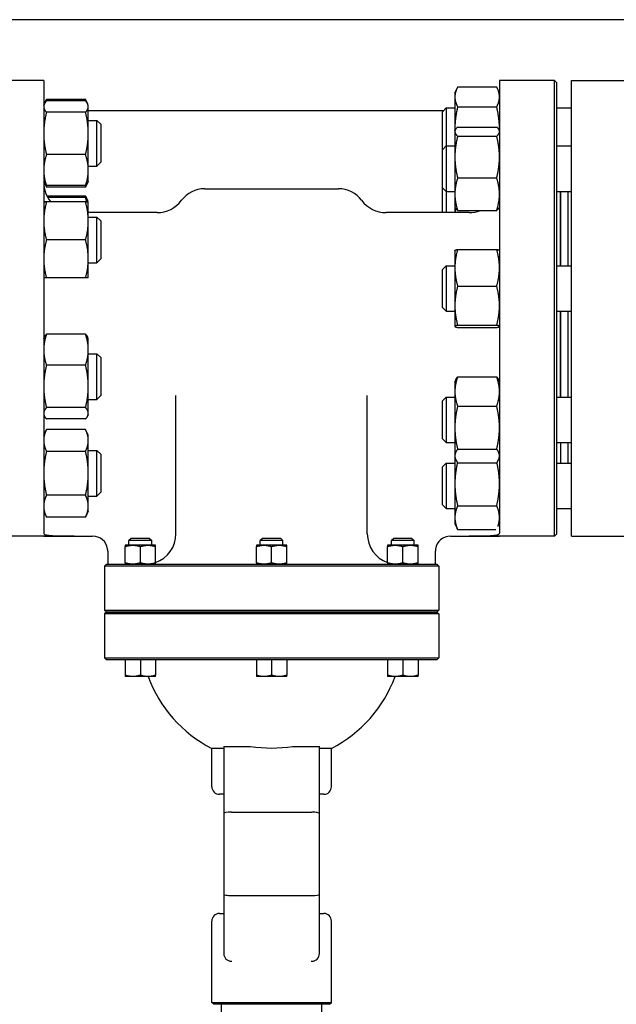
# Model space of a CAD drawing. Header units: inches. Extents: x 18 to 846, y -67 to 561.
# Tile 605 of 656: x 415 to 425, y 527 to 543. Entities that reach past the tile are written whole.
import ezdxf

# ---------------------------------------------------------------- set-up
doc = ezdxf.new("R2010")
doc.units = ezdxf.units.IN
doc.header["$LTSCALE"] = 24
doc.header["$MEASUREMENT"] = 0
doc.layers.add('Visible (ANSI)', color=7, linetype='Continuous', lineweight=30)

msp = doc.modelspace()

# ---------------------------------------------------------------- linework, layer by layer
at = {"layer": 'Visible (ANSI)'}
for p, q in [((475.29874, 542.75673), (400.92843, 542.75673)), ((415.67843, 541.75673), (414.77218, 541.75673)), ((415.67843, 541.75673), (415.67843, 534.30504)), ((422.44443, 541.55359), (422.48009, 541.63007)), ((422.48952, 541.64929), (423.13334, 541.64929)), ((423.17843, 541.55359), (423.14277, 541.63007)), ((423.17843, 541.75673), (423.17843, 534.30504)), ((424.08468, 541.75673), (423.17843, 541.75673)), ((424.08468, 534.25673), (424.08468, 541.75673)), ((424.11593, 541.72548), (424.08468, 541.75673)), ((424.11593, 541.72548), (424.11593, 534.28798)), ((424.36343, 534.25673), (424.36343, 541.75673)), ((424.36343, 541.75673), (425.30343, 541.75673)), ((422.44443, 541.55359), (422.44443, 541.48545)), ((422.44443, 541.48545), (422.44443, 540.96126)), ((415.67843, 541.34794), (415.68871, 541.36999)), ((415.68871, 541.36999), (415.72351, 541.44461)), ((415.72351, 541.44461), (415.72352, 541.44462)), ((416.36734, 541.44462), (415.72352, 541.44462)), ((416.36734, 541.42004), (415.72352, 541.42004)), ((416.36734, 541.44462), (416.36735, 541.44461)), ((416.40215, 541.36999), (416.36735, 541.44461)), ((416.41243, 541.34794), (416.40215, 541.36999)), ((416.41243, 541.32663), (416.41243, 541.34794)), ((416.41243, 540.88468), (416.41243, 541.32663)), ((422.23843, 541.24109), (422.30093, 541.30359)), ((422.30093, 541.30359), (422.30093, 540.67839)), ((422.30093, 541.30359), (422.44443, 541.30359)), ((422.48952, 541.32161), (423.13334, 541.32161)), ((424.11593, 541.30359), (424.36343, 541.30359)), ((416.36734, 541.23323), (415.72352, 541.23323)), ((422.25407, 541.25673), (416.41243, 541.25673)), ((422.23843, 540.61609), (422.23843, 541.24109)), ((416.41243, 541.09794), (416.55343, 541.09794)), ((416.55343, 540.34794), (416.55343, 541.09794)), ((416.61593, 541.03544), (416.55343, 541.09794)), ((416.61593, 541.03544), (416.61593, 540.41044)), ((422.48952, 540.98977), (423.13334, 540.98977)), ((416.41243, 540.28098), (416.41243, 540.88468)), ((422.44443, 540.96126), (422.44443, 540.92839)), ((422.44443, 540.92839), (422.45094, 540.94236)), ((422.44443, 540.92839), (422.44443, 540.91472)), ((422.44443, 540.91472), (422.44443, 540.49648)), ((422.48952, 540.83967), (423.13334, 540.83967)), ((423.17843, 540.92839), (423.17191, 540.94236)), ((422.23843, 540.61589), (422.30093, 540.67839)), ((422.30093, 540.67839), (422.30093, 539.92839)), ((422.30093, 540.67839), (422.44443, 540.67839)), ((424.11593, 540.67839), (424.36343, 540.67839)), ((416.36734, 540.53613), (415.72352, 540.53613)), ((422.23843, 540.61609), (422.23853, 540.61599)), ((422.23843, 539.99089), (422.23843, 540.61589)), ((422.44443, 540.49648), (422.44443, 539.88515)), ((416.41243, 540.34794), (416.55343, 540.34794)), ((416.61593, 540.41044), (416.55343, 540.34794)), ((416.41243, 540.09794), (416.41243, 540.28098)), ((415.67843, 540.09794), (415.68871, 540.07588)), ((415.68871, 540.07588), (415.72351, 540.00126)), ((416.36734, 540.02583), (415.72352, 540.02583)), ((416.40215, 540.07588), (416.36735, 540.00126)), ((416.41243, 540.09794), (416.40215, 540.07588)), ((422.48952, 540.15329), (423.13334, 540.15329)), ((416.36734, 540.00125), (415.72352, 540.00125)), ((416.36734, 539.85058), (415.73497, 539.85058)), ((418.32607, 539.97523), (420.53079, 539.97523)), ((422.23843, 539.58153), (422.23843, 539.99089)), ((422.23843, 539.99089), (422.30093, 539.92839)), ((422.30093, 539.92839), (422.30093, 539.58153)), ((422.30093, 539.92839), (422.44443, 539.92839)), ((422.44443, 539.88515), (422.44443, 539.67839)), ((424.11593, 539.92839), (424.36343, 539.92839)), ((424.17843, 539.92839), (424.17843, 538.70783)), ((424.18343, 539.92839), (424.18343, 538.70783)), ((424.30343, 539.92839), (424.30343, 538.70783)), ((416.36734, 539.75683), (415.72352, 539.75683)), ((416.36734, 539.75681), (415.72352, 539.75681)), ((416.36734, 539.82891), (415.74694, 539.82891)), ((416.40215, 539.77886), (416.38273, 539.8205)), ((416.41243, 539.75682), (416.40215, 539.77886)), ((416.41243, 539.4443), (416.41243, 539.75682)), ((417.54459, 539.58153), (416.41243, 539.58153)), ((422.67843, 539.58153), (421.31226, 539.58153)), ((422.44443, 539.67839), (422.44443, 539.58153)), ((422.44443, 539.67839), (422.45094, 539.66441)), ((422.48952, 539.617), (423.13334, 539.617)), ((423.17843, 539.67839), (423.17191, 539.66441)), ((416.41243, 539.50682), (416.55343, 539.50682)), ((416.41243, 538.8193), (416.41243, 539.4443)), ((416.55343, 538.75682), (416.55343, 539.50682)), ((416.61593, 539.44432), (416.55343, 539.50682)), ((416.61593, 539.44432), (416.61593, 538.81932)), ((416.36734, 539.13179), (415.72352, 539.13179)), ((422.44443, 538.95783), (422.44483, 538.95869)), ((422.44443, 538.95783), (422.44443, 538.6732)), ((422.48952, 538.97584), (423.13334, 538.97584)), ((423.17843, 538.95783), (423.17803, 538.95869)), ((416.41243, 538.50682), (416.41243, 538.8193)), ((416.41243, 538.75682), (416.55343, 538.75682)), ((416.61593, 538.81932), (416.55343, 538.75682)), ((422.23843, 538.64533), (422.30093, 538.70783)), ((422.23843, 538.02033), (422.23843, 538.64533)), ((422.30093, 538.70783), (422.30093, 537.95783)), ((422.30093, 538.70783), (422.44443, 538.70783)), ((422.44443, 538.6732), (422.44443, 538.04905)), ((424.11593, 538.70783), (424.36343, 538.70783)), ((416.36734, 538.50681), (415.72352, 538.50681)), ((422.48952, 538.37055), (423.13334, 538.37055)), ((422.23843, 538.02033), (422.30093, 537.95783)), ((422.30093, 537.95783), (422.44443, 537.95783)), ((422.44443, 538.04905), (422.44443, 537.70869)), ((424.11593, 537.95783), (424.36343, 537.95783)), ((424.17843, 537.95783), (424.17843, 536.54625)), ((424.18343, 537.95783), (424.18343, 536.54625)), ((424.30343, 537.95783), (424.30343, 536.54625)), ((416.36734, 537.57873), (415.72352, 537.57873)), ((422.44443, 537.70869), (422.44443, 537.70783)), ((422.44443, 537.70783), (422.44483, 537.70698)), ((422.48952, 537.72755), (423.13334, 537.72755)), ((422.48952, 537.68983), (423.13334, 537.68983)), ((423.17843, 537.70783), (423.17803, 537.70698)), ((415.67843, 537.50664), (415.68871, 537.52868)), ((416.41243, 537.50664), (416.40215, 537.52868)), ((416.41243, 537.32357), (416.41243, 537.50664)), ((416.41243, 536.71986), (416.41243, 537.32357)), ((416.41243, 537.25664), (416.55343, 537.25664)), ((416.55343, 536.50664), (416.55343, 537.25664)), ((416.61593, 537.19414), (416.55343, 537.25664)), ((416.61593, 537.19414), (416.61593, 536.56914)), ((416.36734, 537.0684), (415.72352, 537.0684)), ((422.44443, 536.79625), (422.45942, 536.8284)), ((422.44443, 536.79625), (422.44443, 536.63569)), ((422.48952, 536.87716), (423.13334, 536.87716)), ((423.17843, 536.79625), (423.16344, 536.8284)), ((416.41243, 536.27793), (416.41243, 536.71986)), ((422.44443, 536.63569), (422.44443, 536.04127)), ((416.41243, 536.50664), (416.55343, 536.50664)), ((416.61593, 536.56914), (416.55343, 536.50664)), ((417.85363, 534.29413), (417.85363, 536.56916)), ((421.00323, 534.29413), (421.00323, 536.56916)), ((422.23843, 536.48375), (422.30093, 536.54625)), ((422.23843, 535.85875), (422.23843, 536.48375)), ((422.30093, 536.54625), (422.30093, 535.79625)), ((422.30093, 536.54625), (422.44443, 536.54625)), ((424.11593, 536.54625), (424.36343, 536.54625)), ((416.36734, 536.37131), (415.72352, 536.37131)), ((422.48952, 536.39422), (423.13334, 536.39422)), ((415.67843, 536.25664), (415.68871, 536.2346)), ((416.36734, 536.18455), (415.72352, 536.18455)), ((416.41243, 536.25664), (416.40215, 536.2346)), ((416.41243, 536.25664), (416.41243, 536.27793)), ((415.67843, 535.91552), (415.72351, 536.0122)), ((415.72351, 536.0122), (415.72352, 536.01221)), ((416.36734, 536.01221), (415.72352, 536.01221)), ((416.36734, 536.01221), (416.36735, 536.0122)), ((416.41243, 535.91552), (416.36735, 536.0122)), ((422.44443, 536.04127), (422.44443, 535.57683)), ((416.41243, 535.83178), (416.41243, 535.91552)), ((416.41243, 535.2905), (416.41243, 535.83178)), ((422.23843, 535.85875), (422.30093, 535.79625)), ((422.30093, 535.79625), (422.44443, 535.79625)), ((424.11593, 535.79625), (424.36343, 535.79625)), ((424.18343, 535.79625), (424.18343, 535.45987)), ((424.30343, 535.79625), (424.30343, 535.45987)), ((416.36734, 535.65135), (415.72352, 535.65135)), ((416.41243, 535.66552), (416.55343, 535.66552)), ((416.55343, 534.91552), (416.55343, 535.66552)), ((416.61593, 535.60302), (416.55343, 535.66552)), ((422.48952, 535.68831), (423.13334, 535.68831)), ((416.61593, 535.60302), (416.61593, 534.97802)), ((422.44443, 535.57683), (422.44443, 535.54625)), ((422.44443, 535.54625), (422.45942, 535.5141)), ((422.44443, 535.54625), (422.44443, 535.11754)), ((423.17843, 535.54625), (423.16344, 535.5141)), ((422.23843, 535.39737), (422.30093, 535.45987)), ((422.23843, 534.77237), (422.23843, 535.39737)), ((422.30093, 535.45987), (422.30093, 534.70987)), ((422.30093, 535.45987), (422.44443, 535.45987)), ((422.48952, 535.46535), (423.13334, 535.46535)), ((424.11593, 535.45987), (424.36343, 535.45987)), ((416.41243, 534.74925), (416.41243, 535.2905)), ((422.44443, 535.11754), (422.44443, 534.56068)), ((416.36734, 534.92966), (415.72352, 534.92966)), ((416.41243, 534.91552), (416.55343, 534.91552)), ((416.61593, 534.97802), (416.55343, 534.91552)), ((415.67843, 534.66552), (415.72351, 534.56885)), ((416.41243, 534.66552), (416.36735, 534.56885)), ((416.41243, 534.66552), (416.41243, 534.74925)), ((422.23843, 534.77237), (422.30093, 534.70987)), ((422.30093, 534.70987), (422.44443, 534.70987)), ((422.48952, 534.75719), (423.13334, 534.75719)), ((424.11593, 534.70987), (424.36343, 534.70987)), ((416.36734, 534.56884), (415.72352, 534.56884)), ((422.44443, 534.56068), (422.44443, 534.45987)), ((422.44443, 534.45987), (422.48009, 534.38339)), ((422.48952, 534.36417), (423.11913, 534.36417)), ((415.67843, 534.25673), (414.77218, 534.25673)), ((416.17843, 534.25806), (415.67843, 534.25806)), ((415.67843, 534.25806), (415.67843, 534.25673)), ((415.67843, 534.25673), (416.48343, 534.25673)), ((417.11873, 534.21933), (417.08148, 534.18208)), ((417.45648, 534.18208), (417.08148, 534.18208)), ((417.08148, 534.10663), (417.08148, 534.18208)), ((417.41923, 534.21933), (417.11873, 534.21933)), ((417.41923, 534.21933), (417.45648, 534.18208)), ((417.45648, 534.10663), (417.45648, 534.18208)), ((419.27818, 534.21933), (419.24093, 534.18208)), ((419.61593, 534.18208), (419.24093, 534.18208)), ((419.24093, 534.10663), (419.24093, 534.18208)), ((419.57868, 534.21933), (419.27818, 534.21933)), ((419.57868, 534.21933), (419.61593, 534.18208)), ((419.61593, 534.10663), (419.61593, 534.18208)), ((421.43763, 534.21933), (421.40038, 534.18208)), ((421.77538, 534.18208), (421.40038, 534.18208)), ((421.40038, 534.10663), (421.40038, 534.18208)), ((421.73813, 534.21933), (421.43763, 534.21933)), ((421.73813, 534.21933), (421.77538, 534.18208)), ((421.77538, 534.10663), (421.77538, 534.18208)), ((422.37343, 534.25673), (423.17843, 534.25673)), ((423.17843, 534.25806), (422.67843, 534.25806)), ((423.17843, 534.25673), (423.17843, 534.25806)), ((424.08468, 534.25673), (423.17843, 534.25673)), ((424.11593, 534.28798), (424.08468, 534.25673)), ((424.36343, 534.25673), (425.30343, 534.25673)), ((417.14398, 534.10663), (417.01898, 534.10663)), ((417.01898, 533.81646), (417.01898, 534.0843)), ((417.39398, 534.10663), (417.14398, 534.10663)), ((417.26898, 533.81646), (417.26898, 534.0843)), ((417.51898, 534.10663), (417.39398, 534.10663)), ((417.51898, 533.81646), (417.51898, 534.0843)), ((419.30343, 534.10663), (419.17843, 534.10663)), ((419.17843, 533.81646), (419.17843, 534.0843)), ((419.55343, 534.10663), (419.30343, 534.10663)), ((419.42843, 533.81646), (419.42843, 534.0843)), ((419.67843, 534.10663), (419.55343, 534.10663)), ((419.67843, 533.81646), (419.67843, 534.0843)), ((421.46288, 534.10663), (421.33788, 534.10663)), ((421.33788, 533.81646), (421.33788, 534.0843)), ((421.71288, 534.10663), (421.46288, 534.10663)), ((421.58788, 533.81646), (421.58788, 534.0843)), ((421.83788, 534.10663), (421.71288, 534.10663)), ((421.83788, 533.81646), (421.83788, 534.0843)), ((416.73343, 534.00673), (416.73343, 533.79413)), ((422.12343, 533.79413), (422.12343, 534.00673)), ((416.70968, 533.79413), (416.67843, 533.76288)), ((416.74165, 533.76288), (416.67843, 533.76288)), ((416.67843, 533.76288), (416.67843, 533.03798)), ((416.70968, 533.79413), (416.77277, 533.79413)), ((418.29105, 533.76288), (416.74165, 533.76288)), ((416.77277, 533.79413), (418.29422, 533.79413)), ((420.5658, 533.76288), (418.29105, 533.76288)), ((418.29422, 533.79413), (420.56264, 533.79413)), ((420.56264, 533.79413), (422.08409, 533.79413)), ((422.11521, 533.76288), (420.5658, 533.76288)), ((422.08409, 533.79413), (422.14718, 533.79413)), ((422.17843, 533.76288), (422.11521, 533.76288)), ((422.14718, 533.79413), (422.17843, 533.76288)), ((422.17843, 533.76288), (422.17843, 533.03798)), ((416.67843, 533.03798), (416.74165, 533.03798)), ((416.70968, 533.00673), (416.67843, 533.03798)), ((416.70968, 533.00673), (416.67843, 532.97548)), ((416.74165, 532.97548), (416.67843, 532.97548)), ((416.67843, 532.97548), (416.67843, 532.25058)), ((416.77277, 533.00673), (416.70968, 533.00673)), ((416.70968, 533.00673), (416.77277, 533.00673)), ((416.74165, 533.03798), (418.29105, 533.03798)), ((418.29105, 532.97548), (416.74165, 532.97548)), ((418.29422, 533.00673), (416.77277, 533.00673)), ((416.77277, 533.00673), (418.29422, 533.00673)), ((418.29105, 533.03798), (420.5658, 533.03798)), ((420.5658, 532.97548), (418.29105, 532.97548)), ((420.56264, 533.00673), (418.29422, 533.00673)), ((418.29422, 533.00673), (420.56264, 533.00673)), ((422.08409, 533.00673), (420.56264, 533.00673)), ((420.56264, 533.00673), (422.08409, 533.00673)), ((420.5658, 533.03798), (422.11521, 533.03798)), ((422.11521, 532.97548), (420.5658, 532.97548)), ((422.14718, 533.00673), (422.08409, 533.00673)), ((422.08409, 533.00673), (422.14718, 533.00673)), ((422.11521, 533.03798), (422.17843, 533.03798)), ((422.17843, 532.97548), (422.11521, 532.97548)), ((422.14718, 533.00673), (422.17843, 533.03798)), ((422.14718, 533.00673), (422.17843, 532.97548)), ((422.17843, 532.97548), (422.17843, 532.25058)), ((416.67843, 532.25058), (416.74165, 532.25058)), ((416.70968, 532.21933), (416.67843, 532.25058)), ((416.74165, 532.25058), (418.29105, 532.25058)), ((418.29105, 532.25058), (420.5658, 532.25058)), ((420.5658, 532.25058), (422.11521, 532.25058)), ((422.11521, 532.25058), (422.17843, 532.25058)), ((422.14718, 532.21933), (422.17843, 532.25058)), ((416.77277, 532.21933), (416.70968, 532.21933)), ((418.29422, 532.21933), (416.77277, 532.21933)), ((417.01898, 532.21933), (417.01898, 531.96666)), ((417.26898, 532.21933), (417.26898, 531.96666)), ((417.51898, 532.21933), (417.51898, 531.96666)), ((420.56264, 532.21933), (418.29422, 532.21933)), ((419.17843, 532.21933), (419.17843, 531.96666)), ((419.42843, 532.21933), (419.42843, 531.96666)), ((419.67843, 532.21933), (419.67843, 531.96666)), ((422.08409, 532.21933), (420.56264, 532.21933)), ((421.33788, 532.21933), (421.33788, 531.96666)), ((421.58788, 532.21933), (421.58788, 531.96666)), ((421.83788, 532.21933), (421.83788, 531.96666)), ((422.14718, 532.21933), (422.08409, 532.21933)), ((417.14398, 531.94433), (417.01898, 531.94433)), ((417.39398, 531.94433), (417.14398, 531.94433)), ((417.51898, 531.94433), (417.39398, 531.94433)), ((419.30343, 531.94433), (419.17843, 531.94433)), ((419.55343, 531.94433), (419.30343, 531.94433)), ((419.67843, 531.94433), (419.55343, 531.94433)), ((421.46288, 531.94433), (421.33788, 531.94433)), ((421.71288, 531.94433), (421.46288, 531.94433)), ((421.83788, 531.94433), (421.71288, 531.94433)), ((418.64103, 530.79413), (418.76603, 530.79413)), ((418.64103, 530.79413), (418.64103, 529.69041)), ((418.76603, 530.79413), (419.0835, 530.79413)), ((419.77336, 530.79413), (420.09083, 530.79413)), ((420.09083, 530.79413), (420.21583, 530.79413)), ((420.21583, 529.69041), (420.21583, 530.79413)), ((418.64103, 530.76304), (418.44418, 530.76304)), ((418.44418, 530.13173), (418.44418, 530.76304)), ((420.41268, 530.76304), (420.21583, 530.76304)), ((420.41268, 530.13173), (420.41268, 530.76304)), ((418.64103, 530.00673), (418.56918, 530.00673)), ((420.28768, 530.00673), (420.21583, 530.00673)), ((418.64103, 529.69041), (418.64103, 528.36242)), ((418.76603, 529.71245), (420.09083, 529.71245)), ((420.21583, 528.36242), (420.21583, 529.69041)), ((418.64103, 528.36242), (418.64103, 527.3837)), ((418.76603, 528.34038), (420.09083, 528.34038)), ((420.21583, 527.3837), (420.21583, 528.36242)), ((418.56918, 528.0461), (418.64103, 528.0461)), ((420.21583, 528.0461), (420.28768, 528.0461)), ((418.44418, 526.58129), (418.44418, 527.9211)), ((420.41268, 526.58129), (420.41268, 527.9211)), ((418.76603, 527.2587), (418.7755, 527.2587)), ((420.08136, 527.2587), (420.09083, 527.2587)), ((418.44418, 526.58129), (420.41268, 526.58129)), ((418.47543, 526.55004), (418.44418, 526.58129)), ((420.38143, 526.55004), (420.41268, 526.58129)), ((420.38143, 526.55004), (418.47543, 526.55004)), ((418.60166, 525.99886), (418.60166, 526.55004)), ((420.2552, 525.99886), (420.2552, 526.55004))]:
    msp.add_line(p, q, dxfattribs=at)
for centre, radius, start, end in [((416.17843, 540.08153), 0.5, 180, 220.496535), ((418.32607, 539.50279), 0.47244, 90, 143.477266), ((420.53079, 539.50279), 0.47244, 36.522734, 90), ((417.54459, 540.08153), 0.5, 270, 323.477266), ((421.31226, 540.08153), 0.5, 216.522734, 270), ((422.67843, 540.08153), 0.5, 270, 291.711442), ((416.48343, 534.00673), 0.25, 8.604112, 90), ((417.35363, 534.29413), 0.5, 289.311794, 0), ((421.50323, 534.29413), 0.5, 180, 250.688206), ((422.37343, 534.00673), 0.25, 90, 171.395888), ((419.42843, 532.69177), 2.16535, 200.192895, 242.964308), ((419.42843, 532.69177), 2.16535, 297.035692, 339.807105), ((418.56918, 530.13173), 0.125, 180, 270), ((420.28768, 530.13173), 0.125, 270, 0), ((418.56918, 527.9211), 0.125, 90, 180), ((420.28768, 527.9211), 0.125, 0, 90), ((418.76603, 527.3837), 0.125, 180, 270), ((420.09083, 527.3837), 0.125, 270, 0)]:
    msp.add_arc(centre, radius, start, end, dxfattribs=at)
for centre, major_axis, ratio, start_param, end_param in [((419.42843, 532.78612), (2.14771, 0), 0.93969262, 4.55108575, 4.87369221), ((418.76603, 529.69041), (0.125, 0), 0.17632698, 1.57079633, 3.14159265), ((420.09083, 529.69041), (-0.125, 0), 0.17632698, 3.14159265, 4.71238898), ((418.76603, 528.36242), (-0.125, 0), 0.17632698, 0, 1.57079633), ((420.09083, 528.36242), (-0.125, 0), 0.17632698, 1.57079633, 3.14159265)]:
    msp.add_ellipse(centre, major_axis=major_axis, ratio=ratio, start_param=start_param, end_param=end_param, dxfattribs=at)
for points, weights in [([(422.48952, 541.64929), (422.44443, 541.56149), (422.44443, 541.48545)], [1, 1.0379548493, 1]), ([(423.17843, 541.48545), (423.17843, 541.56149), (423.13334, 541.64929)], [1, 1.0379548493, 1]), ([(422.44443, 541.48545), (422.44443, 541.40941), (422.48952, 541.32161)], [1, 1.0379548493, 1]), ([(423.13334, 541.32161), (423.17843, 541.40941), (423.17843, 541.48545)], [1, 1.0379548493, 1]), ([(415.72352, 541.42004), (415.67843, 541.36998), (415.67843, 541.32663)], [1, 1.0379548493, 1]), ([(415.67843, 541.32663), (415.67843, 541.28328), (415.72352, 541.23323)], [1, 1.0379548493, 1]), ([(415.72352, 541.44462), (415.71125, 541.41832), (415.70245, 541.39365)], [1, 1.01004922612, 1.01477702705]), ([(416.38841, 541.39365), (416.37961, 541.41832), (416.36734, 541.44462)], [1.01477702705, 1.01004922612, 1]), ([(416.41243, 541.32663), (416.41243, 541.36998), (416.36734, 541.42004)], [1, 1.0379548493, 1]), ([(416.36734, 541.23323), (416.41243, 541.28328), (416.41243, 541.32663)], [1, 1.0379548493, 1]), ([(422.48952, 541.32161), (422.44443, 541.1285), (422.44443, 540.96126)], [1, 1.0379548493, 1]), ([(423.17843, 540.96126), (423.17843, 541.1285), (423.13334, 541.32161)], [1, 1.0379548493, 1]), ([(415.72352, 541.23323), (415.67843, 541.04644), (415.67843, 540.88468)], [1, 1.0379548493, 1]), ([(416.41243, 540.88468), (416.41243, 541.04644), (416.36734, 541.23323)], [1, 1.0379548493, 1]), ([(422.48952, 540.98977), (422.44443, 540.94955), (422.44443, 540.91472)], [1, 1.0379548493, 1]), ([(423.17843, 540.91472), (423.17843, 540.94955), (423.13334, 540.98977)], [1, 1.0379548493, 1]), ([(415.67843, 540.88468), (415.67843, 540.72291), (415.72352, 540.53613)], [1, 1.0379548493, 1]), ([(416.36734, 540.53613), (416.41243, 540.72291), (416.41243, 540.88468)], [1, 1.0379548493, 1]), ([(422.44443, 540.96126), (422.44443, 540.94524), (422.44481, 540.92921)], [1, 1.003513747, 1.00637690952]), ([(422.44443, 540.91472), (422.44443, 540.87989), (422.48952, 540.83967)], [1, 1.0379548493, 1]), ([(422.48952, 540.83967), (422.44443, 540.65576), (422.44443, 540.49648)], [1, 1.0379548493, 1]), ([(423.13334, 540.83967), (423.17843, 540.87989), (423.17843, 540.91472)], [1, 1.0379548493, 1]), ([(423.17843, 540.49648), (423.17843, 540.65576), (423.13334, 540.83967)], [1, 1.0379548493, 1]), ([(423.17804, 540.92921), (423.17843, 540.94524), (423.17843, 540.96126)], [1.00637690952, 1.003513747, 1]), ([(415.72352, 540.53613), (415.67843, 540.39939), (415.67843, 540.28098)], [1, 1.0379548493, 1]), ([(416.41243, 540.28098), (416.41243, 540.39939), (416.36734, 540.53613)], [1, 1.0379548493, 1]), ([(422.44443, 540.49648), (422.44443, 540.33721), (422.48952, 540.15329)], [1, 1.0379548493, 1]), ([(423.13334, 540.15329), (423.17843, 540.33721), (423.17843, 540.49648)], [1, 1.0379548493, 1]), ([(415.67843, 540.28098), (415.67843, 540.16257), (415.72352, 540.02583)], [1, 1.0379548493, 1]), ([(416.36734, 540.02583), (416.41243, 540.16257), (416.41243, 540.28098)], [1, 1.0379548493, 1]), ([(415.72352, 540.02583), (415.69975, 540.05222), (415.68871, 540.07588)], [1, 1.01965700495, 1.01895308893]), ([(415.70244, 540.05223), (415.71124, 540.02756), (415.72352, 540.00125)], [1.01477953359, 1.01005189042, 1]), ([(416.40215, 540.07588), (416.39111, 540.05222), (416.36734, 540.02583)], [1.01895308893, 1.01965700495, 1]), ([(416.36734, 540.00125), (416.37961, 540.02756), (416.38842, 540.05223)], [1, 1.01005189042, 1.01477953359]), ([(422.48952, 540.15329), (422.44443, 540.00959), (422.44443, 539.88515)], [1, 1.0379548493, 1]), ([(423.17843, 539.88515), (423.17843, 540.00959), (423.13334, 540.15329)], [1, 1.0379548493, 1]), ([(416.36734, 539.85058), (416.37589, 539.83519), (416.38273, 539.8205)], [1, 1.00697791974, 1.01139008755]), ([(416.38208, 539.81123), (416.37548, 539.83046), (416.36734, 539.85058)], [1.01096558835, 1.00664681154, 1]), ([(422.44443, 539.88515), (422.44443, 539.7607), (422.48952, 539.617)], [1, 1.0379548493, 1]), ([(423.13334, 539.617), (423.17843, 539.7607), (423.17843, 539.88515)], [1, 1.0379548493, 1]), ([(415.72352, 539.75683), (415.67843, 539.75683), (415.67843, 539.75682)], [1, 1.0379548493, 1]), ([(415.67843, 539.75682), (415.67843, 539.75681), (415.72352, 539.75681)], [1, 1.0379548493, 1]), ([(415.72352, 539.75681), (415.67843, 539.58934), (415.67843, 539.4443)], [1, 1.0379548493, 1]), ([(416.36734, 539.82891), (416.39112, 539.80252), (416.40215, 539.77886)], [1, 1.01966212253, 1.01895272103]), ([(416.38841, 539.75683), (416.37961, 539.7917), (416.36734, 539.82891)], [1.01477702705, 1.01004922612, 1]), ([(416.41243, 539.75682), (416.41243, 539.75683), (416.36734, 539.75683)], [1, 1.0379548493, 1]), ([(416.36734, 539.75681), (416.41243, 539.75681), (416.41243, 539.75682)], [1, 1.0379548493, 1]), ([(416.41243, 539.4443), (416.41243, 539.58934), (416.36734, 539.75681)], [1, 1.0379548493, 1]), ([(422.4449, 539.67737), (422.44619, 539.62995), (422.45101, 539.58153)], [1.00700181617, 1.01552799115, 1.01798385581]), ([(422.48952, 539.617), (422.46133, 539.64215), (422.45094, 539.66441)], [1, 1.02339782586, 1.017947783]), ([(423.17191, 539.66441), (423.16153, 539.64215), (423.13334, 539.617)], [1.017947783, 1.02339782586, 1]), ([(415.67843, 539.4443), (415.67843, 539.29927), (415.72352, 539.13179)], [1, 1.0379548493, 1]), ([(416.36734, 539.13179), (416.41243, 539.29927), (416.41243, 539.4443)], [1, 1.0379548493, 1]), ([(415.72352, 539.13179), (415.67843, 538.96433), (415.67843, 538.8193)], [1, 1.0379548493, 1]), ([(416.41243, 538.8193), (416.41243, 538.96433), (416.36734, 539.13179)], [1, 1.0379548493, 1]), ([(422.48952, 538.97584), (422.44443, 538.81365), (422.44443, 538.6732)], [1, 1.0379548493, 1]), ([(422.44483, 538.95869), (422.44854, 538.96665), (422.48952, 538.97584)], [1.00648758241, 1.03437304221, 1]), ([(423.13334, 538.97584), (423.17432, 538.96665), (423.17803, 538.95869)], [1, 1.03437304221, 1.00648758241]), ([(423.17843, 538.6732), (423.17843, 538.81365), (423.13334, 538.97584)], [1, 1.0379548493, 1]), ([(415.67843, 538.8193), (415.67843, 538.67427), (415.72352, 538.50681)], [1, 1.0379548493, 1]), ([(416.36734, 538.50681), (416.41243, 538.67427), (416.41243, 538.8193)], [1, 1.0379548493, 1]), ([(422.44443, 538.6732), (422.44443, 538.53274), (422.48952, 538.37055)], [1, 1.0379548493, 1]), ([(423.13334, 538.37055), (423.17843, 538.53274), (423.17843, 538.6732)], [1, 1.0379548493, 1]), ([(415.72352, 538.50681), (415.67843, 538.50681), (415.67843, 538.50682)], [1, 1.03795242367, 1.00000485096]), ([(416.41243, 538.50682), (416.41243, 538.50681), (416.36734, 538.50681)], [1.00000485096, 1.03795242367, 1]), ([(422.48952, 538.37055), (422.44443, 538.19826), (422.44443, 538.04905)], [1, 1.0379548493, 1]), ([(423.17843, 538.04905), (423.17843, 538.19826), (423.13334, 538.37055)], [1, 1.0379548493, 1]), ([(422.44443, 538.04905), (422.44443, 537.89984), (422.48952, 537.72755)], [1, 1.0379548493, 1]), ([(423.13334, 537.72755), (423.17843, 537.89984), (423.17843, 538.04905)], [1, 1.0379548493, 1]), ([(415.72352, 537.57873), (415.67843, 537.44199), (415.67843, 537.32357)], [1, 1.0379548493, 1]), ([(415.68871, 537.52868), (415.69974, 537.55234), (415.72352, 537.57873)], [1.01895272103, 1.01966212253, 1]), ([(416.41243, 537.32357), (416.41243, 537.44199), (416.36734, 537.57873)], [1, 1.0379548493, 1]), ([(416.36734, 537.57873), (416.39112, 537.55234), (416.40215, 537.52868)], [1, 1.01966212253, 1.01895272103]), ([(422.48952, 537.72755), (422.44443, 537.71744), (422.44443, 537.70869)], [1, 1.0379548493, 1]), ([(422.44443, 537.70869), (422.44443, 537.69993), (422.48952, 537.68983)], [1, 1.0379548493, 1]), ([(423.17843, 537.70869), (423.17843, 537.71744), (423.13334, 537.72755)], [1, 1.0379548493, 1]), ([(423.13334, 537.68983), (423.17843, 537.69993), (423.17843, 537.70869)], [1, 1.0379548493, 1]), ([(415.67843, 537.32357), (415.67843, 537.20515), (415.72352, 537.0684)], [1, 1.0379548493, 1]), ([(416.36734, 537.0684), (416.41243, 537.20515), (416.41243, 537.32357)], [1, 1.0379548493, 1]), ([(415.72352, 537.0684), (415.67843, 536.88162), (415.67843, 536.71986)], [1, 1.0379548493, 1]), ([(416.41243, 536.71986), (416.41243, 536.88162), (416.36734, 537.0684)], [1, 1.0379548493, 1]), ([(422.48952, 536.87716), (422.44443, 536.74776), (422.44443, 536.63569)], [1, 1.0379548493, 1]), ([(422.45942, 536.8284), (422.47026, 536.85164), (422.48952, 536.87716)], [1.0184677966, 1.01586753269, 1]), ([(423.13334, 536.87716), (423.1526, 536.85164), (423.16344, 536.8284)], [1, 1.01586753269, 1.0184677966]), ([(423.17843, 536.63569), (423.17843, 536.74776), (423.13334, 536.87716)], [1, 1.0379548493, 1]), ([(415.67843, 536.71986), (415.67843, 536.5581), (415.72352, 536.37131)], [1, 1.0379548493, 1]), ([(416.36734, 536.37131), (416.41243, 536.5581), (416.41243, 536.71986)], [1, 1.0379548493, 1]), ([(422.44443, 536.63569), (422.44443, 536.52362), (422.48952, 536.39422)], [1, 1.0379548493, 1]), ([(423.13334, 536.39422), (423.17843, 536.52362), (423.17843, 536.63569)], [1, 1.0379548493, 1]), ([(415.72352, 536.37131), (415.67843, 536.32127), (415.67843, 536.27793)], [1, 1.0379548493, 1]), ([(416.41243, 536.27793), (416.41243, 536.32127), (416.36734, 536.37131)], [1, 1.0379548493, 1]), ([(422.48952, 536.39422), (422.44443, 536.20507), (422.44443, 536.04127)], [1, 1.0379548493, 1]), ([(423.17843, 536.04127), (423.17843, 536.20507), (423.13334, 536.39422)], [1, 1.0379548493, 1]), ([(415.67843, 536.27793), (415.67843, 536.23459), (415.72352, 536.18455)], [1, 1.0379548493, 1]), ([(416.36734, 536.18455), (416.41243, 536.23459), (416.41243, 536.27793)], [1, 1.0379548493, 1]), ([(415.72352, 536.01221), (415.67843, 535.91552), (415.67843, 535.83178)], [1, 1.0379548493, 1]), ([(416.41243, 535.83178), (416.41243, 535.91552), (416.36734, 536.01221)], [1, 1.0379548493, 1]), ([(422.44443, 536.04127), (422.44443, 535.87746), (422.48952, 535.68831)], [1, 1.0379548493, 1]), ([(423.13334, 535.68831), (423.17843, 535.87746), (423.17843, 536.04127)], [1, 1.0379548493, 1]), ([(415.67843, 535.83178), (415.67843, 535.74804), (415.72352, 535.65135)], [1, 1.0379548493, 1]), ([(416.36734, 535.65135), (416.41243, 535.74804), (416.41243, 535.83178)], [1, 1.0379548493, 1]), ([(415.72352, 535.65135), (415.67843, 535.45797), (415.67843, 535.2905)], [1, 1.0379548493, 1]), ([(416.41243, 535.2905), (416.41243, 535.45797), (416.36734, 535.65135)], [1, 1.0379548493, 1]), ([(422.48952, 535.68831), (422.44443, 535.62857), (422.44443, 535.57683)], [1, 1.0379548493, 1]), ([(423.17843, 535.57683), (423.17843, 535.62857), (423.13334, 535.68831)], [1, 1.0379548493, 1]), ([(422.44443, 535.57683), (422.44443, 535.52509), (422.48952, 535.46535)], [1, 1.0379548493, 1]), ([(423.13334, 535.46535), (423.17843, 535.52509), (423.17843, 535.57683)], [1, 1.0379548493, 1]), ([(422.4873, 535.46831), (422.44443, 535.28091), (422.44443, 535.11754)], [1.0017781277, 1.03704392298, 1]), ([(423.17843, 535.11754), (423.17843, 535.28091), (423.13556, 535.46831)], [1, 1.03704392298, 1.0017781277]), ([(415.67843, 535.2905), (415.67843, 535.12303), (415.72352, 534.92966)], [1, 1.0379548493, 1]), ([(416.36734, 534.92966), (416.41243, 535.12303), (416.41243, 535.2905)], [1, 1.0379548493, 1]), ([(422.44443, 535.11754), (422.44443, 534.9503), (422.48952, 534.75719)], [1, 1.0379548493, 1]), ([(423.13334, 534.75719), (423.17843, 534.9503), (423.17843, 535.11754)], [1, 1.0379548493, 1]), ([(415.72352, 534.92966), (415.67843, 534.83298), (415.67843, 534.74925)], [1, 1.0379548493, 1]), ([(416.41243, 534.74925), (416.41243, 534.83298), (416.36734, 534.92966)], [1, 1.0379548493, 1]), ([(415.67843, 534.74925), (415.67843, 534.66552), (415.72352, 534.56884)], [1, 1.0379548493, 1]), ([(416.36734, 534.56884), (416.41243, 534.66552), (416.41243, 534.74925)], [1, 1.0379548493, 1]), ([(422.48952, 534.75719), (422.44443, 534.65188), (422.44443, 534.56068)], [1, 1.0379548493, 1]), ([(423.17843, 534.56068), (423.17843, 534.65188), (423.13334, 534.75719)], [1, 1.0379548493, 1]), ([(422.44443, 534.56068), (422.44443, 534.46948), (422.48952, 534.36417)], [1, 1.0379548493, 1]), ([(423.15288, 534.41507), (423.17843, 534.49093), (423.17843, 534.56068)], [1.01392397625, 1.02877035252, 1]), ([(422.48952, 534.36417), (422.48451, 534.37392), (422.48009, 534.38339)], [1, 1.00407640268, 1.00727718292]), ([(417.01898, 534.10663), (417.01898, 534.10663), (417.01898, 534.0843)], [1, 1.04314139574, 1.01001874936]), ([(417.01898, 534.0843), (417.08597, 534.10663), (417.14398, 534.10663)], [1.01001874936, 1.04314139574, 1]), ([(417.14398, 534.10663), (417.20199, 534.10663), (417.26898, 534.0843)], [1, 1.04314139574, 1.01001874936]), ([(417.26898, 534.0843), (417.33597, 534.10663), (417.39398, 534.10663)], [1.01001874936, 1.04314139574, 1]), ([(417.39398, 534.10663), (417.45199, 534.10663), (417.51898, 534.0843)], [1, 1.04314139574, 1.01001874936]), ([(417.51898, 534.0843), (417.51898, 534.10663), (417.51898, 534.10663)], [1.01001874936, 1.04314139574, 1]), ([(419.17843, 534.10663), (419.17843, 534.10663), (419.17843, 534.0843)], [1, 1.04314139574, 1.01001874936]), ([(419.17843, 534.0843), (419.24542, 534.10663), (419.30343, 534.10663)], [1.01001874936, 1.04314139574, 1]), ([(419.30343, 534.10663), (419.36144, 534.10663), (419.42843, 534.0843)], [1, 1.04314139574, 1.01001874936]), ([(419.42843, 534.0843), (419.49542, 534.10663), (419.55343, 534.10663)], [1.01001874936, 1.04314139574, 1]), ([(419.55343, 534.10663), (419.61144, 534.10663), (419.67843, 534.0843)], [1, 1.04314139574, 1.01001874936]), ([(419.67843, 534.0843), (419.67843, 534.10663), (419.67843, 534.10663)], [1.01001874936, 1.04314139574, 1]), ([(421.33788, 534.10663), (421.33788, 534.10663), (421.33788, 534.0843)], [1, 1.04314139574, 1.01001874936]), ([(421.33788, 534.0843), (421.40486, 534.10663), (421.46288, 534.10663)], [1.01001874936, 1.04314139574, 1]), ([(421.46288, 534.10663), (421.52089, 534.10663), (421.58788, 534.0843)], [1, 1.04314139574, 1.01001874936]), ([(421.58788, 534.0843), (421.65486, 534.10663), (421.71288, 534.10663)], [1.01001874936, 1.04314139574, 1]), ([(421.71288, 534.10663), (421.77089, 534.10663), (421.83788, 534.0843)], [1, 1.04314139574, 1.01001874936]), ([(421.83788, 534.0843), (421.83788, 534.10663), (421.83788, 534.10663)], [1.01001874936, 1.04314139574, 1]), ([(417.14398, 533.79413), (417.08597, 533.79413), (417.01898, 533.81646)], [1, 1.04314139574, 1.01001874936]), ([(417.01898, 533.81646), (417.01898, 533.79413), (417.01898, 533.79413)], [1.01001874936, 1.04314139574, 1]), ([(417.26898, 533.81646), (417.20199, 533.79413), (417.14398, 533.79413)], [1.01001874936, 1.04314139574, 1]), ([(417.39398, 533.79413), (417.33597, 533.79413), (417.26898, 533.81646)], [1, 1.04314139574, 1.01001874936]), ([(417.51898, 533.81646), (417.45199, 533.79413), (417.39398, 533.79413)], [1.01001874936, 1.04314139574, 1]), ([(417.51898, 533.79974), (417.51898, 533.80522), (417.51898, 533.81646)], [1.02411989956, 1.0264275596, 1.01001874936]), ([(419.30343, 533.79413), (419.24542, 533.79413), (419.17843, 533.81646)], [1, 1.04314139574, 1.01001874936]), ([(419.17843, 533.81646), (419.17843, 533.79413), (419.17843, 533.79413)], [1.01001874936, 1.04314139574, 1]), ([(419.42843, 533.81646), (419.36144, 533.79413), (419.30343, 533.79413)], [1.01001874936, 1.04314139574, 1]), ([(419.55343, 533.79413), (419.49542, 533.79413), (419.42843, 533.81646)], [1, 1.04314139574, 1.01001874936]), ([(419.67843, 533.81646), (419.61144, 533.79413), (419.55343, 533.79413)], [1.01001874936, 1.04314139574, 1]), ([(419.67843, 533.79413), (419.67843, 533.79413), (419.67843, 533.81646)], [1, 1.04314139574, 1.01001874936]), ([(421.46288, 533.79413), (421.40486, 533.79413), (421.33788, 533.81646)], [1, 1.04314139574, 1.01001874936]), ([(421.33788, 533.81646), (421.33788, 533.80522), (421.33788, 533.79974)], [1.01001874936, 1.0264275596, 1.02411989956]), ([(421.58788, 533.81646), (421.52089, 533.79413), (421.46288, 533.79413)], [1.01001874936, 1.04314139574, 1]), ([(421.71288, 533.79413), (421.65486, 533.79413), (421.58788, 533.81646)], [1, 1.04314139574, 1.01001874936]), ([(421.83788, 533.81646), (421.77089, 533.79413), (421.71288, 533.79413)], [1.01001874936, 1.04314139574, 1]), ([(421.83788, 533.79413), (421.83788, 533.79413), (421.83788, 533.81646)], [1, 1.04314139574, 1.01001874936]), ([(417.14398, 531.94433), (417.08597, 531.94433), (417.01898, 531.96666)], [1, 1.04314139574, 1.01001874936]), ([(417.01898, 531.96666), (417.01898, 531.94433), (417.01898, 531.94433)], [1.01001874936, 1.04314139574, 1]), ([(417.26898, 531.96666), (417.20199, 531.94433), (417.14398, 531.94433)], [1.01001874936, 1.04314139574, 1]), ([(417.39398, 531.94433), (417.33597, 531.94433), (417.26898, 531.96666)], [1, 1.04314139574, 1.01001874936]), ([(417.51898, 531.96666), (417.45199, 531.94433), (417.39398, 531.94433)], [1.01001874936, 1.04314139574, 1]), ([(417.51898, 531.94433), (417.51898, 531.94433), (417.51898, 531.96666)], [1, 1.04314139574, 1.01001874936]), ([(419.30343, 531.94433), (419.24542, 531.94433), (419.17843, 531.96666)], [1, 1.04314139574, 1.01001874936]), ([(419.17843, 531.96666), (419.17843, 531.94433), (419.17843, 531.94433)], [1.01001874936, 1.04314139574, 1]), ([(419.42843, 531.96666), (419.36144, 531.94433), (419.30343, 531.94433)], [1.01001874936, 1.04314139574, 1]), ([(419.55343, 531.94433), (419.49542, 531.94433), (419.42843, 531.96666)], [1, 1.04314139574, 1.01001874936]), ([(419.67843, 531.96666), (419.61144, 531.94433), (419.55343, 531.94433)], [1.01001874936, 1.04314139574, 1]), ([(419.67843, 531.94433), (419.67843, 531.94433), (419.67843, 531.96666)], [1, 1.04314139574, 1.01001874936]), ([(421.46288, 531.94433), (421.40486, 531.94433), (421.33788, 531.96666)], [1, 1.04314139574, 1.01001874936]), ([(421.33788, 531.96666), (421.33788, 531.94433), (421.33788, 531.94433)], [1.01001874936, 1.04314139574, 1]), ([(421.58788, 531.96666), (421.52089, 531.94433), (421.46288, 531.94433)], [1.01001874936, 1.04314139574, 1]), ([(421.71288, 531.94433), (421.65486, 531.94433), (421.58788, 531.96666)], [1, 1.04314139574, 1.01001874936]), ([(421.83788, 531.96666), (421.77089, 531.94433), (421.71288, 531.94433)], [1.01001874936, 1.04314139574, 1]), ([(421.83788, 531.94433), (421.83788, 531.94433), (421.83788, 531.96666)], [1, 1.04314139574, 1.01001874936])]:
    msp.add_rational_spline(points, weights, degree=2, dxfattribs=at)
for points, knots in [([(415.67843, 534.30504), (415.67843, 534.29493), (415.69083, 534.28588), (415.7418, 534.27234), (415.78037, 534.26776), (415.86938, 534.26191), (415.92557, 534.26021), (416.04871, 534.25833), (416.11566, 534.25806), (416.17843, 534.25806)], [5.7958414, 5.7958414, 5.7958414, 5.7958414, 6.27736494, 6.27736494, 6.75888849, 6.75888849, 7.23717233, 7.23717233, 7.71545616, 7.71545616, 7.71545616, 7.71545616]), ([(422.67843, 534.25806), (422.74123, 534.25806), (422.80822, 534.25833), (422.93141, 534.26021), (422.98762, 534.26192), (423.07659, 534.26778), (423.11513, 534.27235), (423.16604, 534.28589), (423.17843, 534.29494), (423.17843, 534.30504)], [3.85772328, 3.85772328, 3.85772328, 3.85772328, 4.33627604, 4.33627604, 4.8148288, 4.8148288, 5.29608334, 5.29608334, 5.77733787, 5.77733787, 5.77733787, 5.77733787])]:
    msp.add_open_spline(points, degree=3, knots=knots, dxfattribs=at)
for points in [[(416.73343, 534.00673), (416.73339, 534.01923), (416.73241, 534.03183), (416.73062, 534.04413)], [(422.12624, 534.04413), (422.12444, 534.03183), (422.12347, 534.01923), (422.12343, 534.00673)]]:
    msp.add_open_spline(points, degree=3, dxfattribs=at)

doc.saveas('drawing.dxf')
